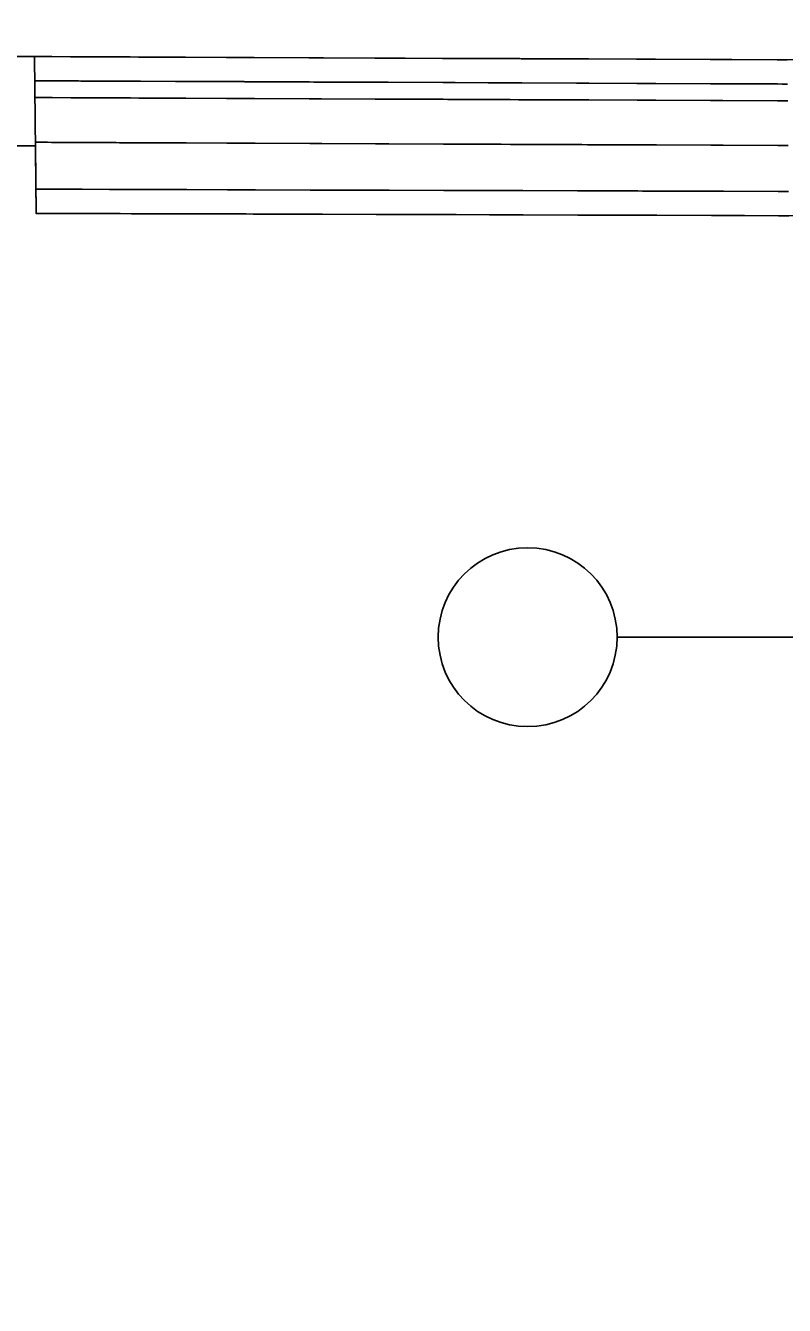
# Model space of a CAD drawing. Extents: x 2145380 to 2157287, y 139568 to 149130.
# Drawn here: x 2145910.81 to 2145923.53, y 142968.82 to 142990.28 of the extents above; entities that cross this region are included whole.
import ezdxf

# ---------------------------------------------------------------- set-up
doc = ezdxf.new("R2010")
doc.units = 0
doc.layers.add('PR_PREVIOUSLY CONSTRUCTED', color=7, linetype='Continuous')
doc.layers.add('TOPO_Light Pole', color=7, linetype='Continuous')

# ---------------------------------------------------------------- blocks, each defined once
blk = doc.blocks.new('LP')
at = {"layer": 'TOPO_Light Pole'}
blk.add_line((3.81, 0), (20.32, 0), dxfattribs=at)
for points in [[(20.832, 1.27), (27.428, 1.27)], [(20.832, 1.27), (23.495, 1.27)], [(23.707, 1.27), (27.428, 1.27)], [(20.32, 0), (27.94, 0)], [(20.32, 0), (23.495, 0)], [(23.707, 0), (27.94, 0)], [(20.832, -1.27), (27.428, -1.27)], [(20.832, -1.27), (23.495, -1.27)], [(23.707, -1.27), (27.428, -1.27)]]:
    blk.add_lwpolyline(points, dxfattribs=at)
blk.add_circle((0, 0), 3.81, dxfattribs=at)
blk.add_ellipse((24.13, 0), major_axis=(3.81, 0), ratio=0.666667, dxfattribs=at)

msp = doc.modelspace()

# ---------------------------------------------------------------- linework, layer by layer
at = {"layer": 'PR_PREVIOUSLY CONSTRUCTED'}
for p, q in [((2145799.627, 142990.247), (2146054.234, 142989.137)), ((2145799.67, 142990.247), (2145910.978, 142989.762)), ((2145910.982, 142987.131), (2145910.957, 142989.762)), ((2145799.641, 142988.747), (2145910.971, 142988.262))]:
    msp.add_line(p, q, dxfattribs=at)
msp.add_lwpolyline([(2145908.886, 142958.013), (2145908.78, 142966.79), (2145904.886, 142966.748), (2145904.94, 142971.708), (2145765.15, 142969.835), (2145755.922, 142972.374), (2145754.789, 142972.981), (2145754.625, 142990.28), (2145799.641, 142988.747), (2145910.971, 142988.262), (2145910.982, 142987.131), (2145948.586, 142987.021), (2145948.837, 142960.959)], close=True, dxfattribs=at)
for points in [[(2145910.958, 142989.761), (2145910.996, 142989.761), (2145911.059, 142989.761), (2145911.072, 142989.761), (2145911.076, 142989.76), (2145911.115, 142989.76), (2145911.126, 142989.76), (2145911.127, 142989.76), (2145911.156, 142989.76), (2145911.159, 142989.76), (2145911.226, 142989.76), (2145911.232, 142989.76), (2145911.244, 142989.76), (2145911.245, 142989.76), (2145911.559, 142989.758), (2145911.691, 142989.758), (2145911.732, 142989.758), (2145912.193, 142989.756), (2145912.197, 142989.756), (2145912.313, 142989.755), (2145912.366, 142989.755), (2145912.559, 142989.754), (2145912.701, 142989.753), (2145912.732, 142989.753), (2145913.314, 142989.751), (2145913.318, 142989.751), (2145913.424, 142989.75), (2145913.487, 142989.75), (2145914.169, 142989.747), (2145914.232, 142989.747), (2145914.279, 142989.747), (2145914.284, 142989.747), (2145914.435, 142989.746), (2145914.439, 142989.746), (2145914.461, 142989.746), (2145914.478, 142989.746), (2145914.597, 142989.745), (2145914.608, 142989.745), (2145914.633, 142989.745), (2145914.635, 142989.745), (2145914.64, 142989.745), (2145914.641, 142989.745), (2145915.556, 142989.741), (2145915.56, 142989.741), (2145915.637, 142989.741), (2145915.729, 142989.74), (2145915.741, 142989.74), (2145915.742, 142989.74), (2145915.76, 142989.74), (2145915.762, 142989.74), (2145916.66, 142989.736), (2145916.678, 142989.736), (2145916.681, 142989.736), (2145916.743, 142989.736), (2145916.841, 142989.735), (2145916.85, 142989.735), (2145916.862, 142989.735), (2145916.864, 142989.735), (2145916.881, 142989.735), (2145916.883, 142989.735), (2145917.799, 142989.731), (2145917.803, 142989.731), (2145917.879, 142989.731), (2145917.972, 142989.73), (2145917.983, 142989.73), (2145917.985, 142989.73), (2145918.002, 142989.73), (2145918.004, 142989.73), (2145918.559, 142989.728), (2145918.563, 142989.728), (2145918.67, 142989.727), (2145918.732, 142989.727), (2145918.749, 142989.727), (2145918.751, 142989.727), (2145918.763, 142989.727), (2145918.765, 142989.727), (2145918.92, 142989.726), (2145918.924, 142989.726), (2145919.065, 142989.726), (2145919.092, 142989.726), (2145919.116, 142989.725), (2145919.118, 142989.725), (2145919.124, 142989.725), (2145920.041, 142989.721), (2145920.045, 142989.721), (2145920.121, 142989.721), (2145920.213, 142989.721), (2145920.225, 142989.721), (2145920.226, 142989.721), (2145920.244, 142989.721), (2145920.245, 142989.721), (2145921.051, 142989.717), (2145921.126, 142989.717), (2145921.141, 142989.717), (2145921.142, 142989.717), (2145921.157, 142989.717), (2145921.158, 142989.717), (2145921.162, 142989.717), (2145921.166, 142989.717), (2145921.319, 142989.716), (2145921.334, 142989.716), (2145921.361, 142989.716), (2145921.363, 142989.716), (2145921.367, 142989.716), (2145922.283, 142989.712), (2145922.287, 142989.712), (2145922.362, 142989.711), (2145922.455, 142989.711), (2145922.467, 142989.711), (2145922.468, 142989.711), (2145922.486, 142989.711), (2145922.488, 142989.711), (2145923.405, 142989.707), (2145923.409, 142989.707), (2145923.484, 142989.706), (2145923.577, 142989.706)], [(2145910.962, 142989.355), (2145911, 142989.355), (2145911.063, 142989.354), (2145911.076, 142989.354), (2145911.079, 142989.354), (2145911.119, 142989.354), (2145911.13, 142989.354), (2145911.131, 142989.354), (2145911.16, 142989.354), (2145911.163, 142989.354), (2145911.23, 142989.354), (2145911.236, 142989.354), (2145911.248, 142989.354), (2145911.249, 142989.354), (2145911.563, 142989.352), (2145911.695, 142989.352), (2145911.736, 142989.351), (2145912.197, 142989.349), (2145912.201, 142989.349), (2145912.317, 142989.349), (2145912.37, 142989.349), (2145912.563, 142989.348), (2145912.705, 142989.347), (2145912.736, 142989.347), (2145913.318, 142989.345), (2145913.322, 142989.344), (2145913.427, 142989.344), (2145913.491, 142989.344), (2145914.173, 142989.341), (2145914.236, 142989.341), (2145914.283, 142989.34), (2145914.288, 142989.34), (2145914.439, 142989.34), (2145914.443, 142989.34), (2145914.465, 142989.34), (2145914.482, 142989.339), (2145914.601, 142989.339), (2145914.612, 142989.339), (2145914.636, 142989.339), (2145914.639, 142989.339), (2145914.644, 142989.339), (2145914.645, 142989.339), (2145915.56, 142989.335), (2145915.564, 142989.335), (2145915.641, 142989.334), (2145915.733, 142989.334), (2145915.744, 142989.334), (2145915.746, 142989.334), (2145915.764, 142989.334), (2145915.766, 142989.334), (2145916.664, 142989.33), (2145916.681, 142989.33), (2145916.685, 142989.33), (2145916.746, 142989.33), (2145916.844, 142989.329), (2145916.853, 142989.329), (2145916.866, 142989.329), (2145916.867, 142989.329), (2145916.885, 142989.329), (2145916.887, 142989.329), (2145917.803, 142989.325), (2145917.806, 142989.325), (2145917.883, 142989.325), (2145917.975, 142989.324), (2145917.987, 142989.324), (2145917.988, 142989.324), (2145918.006, 142989.324), (2145918.007, 142989.324), (2145918.563, 142989.322), (2145918.567, 142989.322), (2145918.674, 142989.321), (2145918.735, 142989.321), (2145918.753, 142989.321), (2145918.754, 142989.321), (2145918.767, 142989.321), (2145918.768, 142989.321), (2145918.924, 142989.32), (2145918.928, 142989.32), (2145919.068, 142989.319), (2145919.096, 142989.319), (2145919.12, 142989.319), (2145919.122, 142989.319), (2145919.128, 142989.319), (2145920.045, 142989.315), (2145920.049, 142989.315), (2145920.125, 142989.315), (2145920.217, 142989.314), (2145920.229, 142989.314), (2145920.23, 142989.314), (2145920.248, 142989.314), (2145920.249, 142989.314), (2145921.055, 142989.311), (2145921.13, 142989.311), (2145921.145, 142989.31), (2145921.146, 142989.31), (2145921.161, 142989.31), (2145921.162, 142989.31), (2145921.166, 142989.31), (2145921.17, 142989.31), (2145921.323, 142989.31), (2145921.338, 142989.31), (2145921.365, 142989.309), (2145921.367, 142989.309), (2145921.371, 142989.309), (2145922.287, 142989.305), (2145922.291, 142989.305), (2145922.366, 142989.305), (2145922.459, 142989.305), (2145922.471, 142989.305), (2145922.472, 142989.305), (2145922.49, 142989.305), (2145922.492, 142989.305), (2145923.409, 142989.301), (2145923.412, 142989.301), (2145923.488, 142989.3), (2145923.581, 142989.3)], [(2145910.964, 142989.074), (2145910.965, 142989.074), (2145911.003, 142989.073), (2145911.065, 142989.073), (2145911.078, 142989.073), (2145911.082, 142989.073), (2145911.122, 142989.073), (2145911.133, 142989.073), (2145911.134, 142989.073), (2145911.163, 142989.073), (2145911.166, 142989.073), (2145911.233, 142989.072), (2145911.239, 142989.072), (2145911.251, 142989.072), (2145911.252, 142989.072), (2145911.565, 142989.071), (2145911.698, 142989.07), (2145911.739, 142989.07), (2145912.199, 142989.068), (2145912.203, 142989.068), (2145912.319, 142989.068), (2145912.373, 142989.067), (2145912.565, 142989.067), (2145912.708, 142989.066), (2145912.739, 142989.066), (2145913.321, 142989.063), (2145913.324, 142989.063), (2145913.43, 142989.063), (2145913.493, 142989.063), (2145914.176, 142989.06), (2145914.238, 142989.059), (2145914.286, 142989.059), (2145914.29, 142989.059), (2145914.442, 142989.058), (2145914.446, 142989.058), (2145914.468, 142989.058), (2145914.484, 142989.058), (2145914.603, 142989.058), (2145914.614, 142989.058), (2145914.639, 142989.058), (2145914.641, 142989.058), (2145914.647, 142989.057), (2145915.563, 142989.054), (2145915.567, 142989.053), (2145915.644, 142989.053), (2145915.735, 142989.053), (2145915.747, 142989.053), (2145915.748, 142989.053), (2145915.767, 142989.053), (2145915.768, 142989.053), (2145916.666, 142989.049), (2145916.684, 142989.049), (2145916.688, 142989.049), (2145916.749, 142989.048), (2145916.847, 142989.048), (2145916.856, 142989.048), (2145916.869, 142989.048), (2145916.87, 142989.048), (2145916.888, 142989.048), (2145916.889, 142989.048), (2145917.805, 142989.044), (2145917.809, 142989.044), (2145917.886, 142989.043), (2145917.978, 142989.043), (2145917.99, 142989.043), (2145917.991, 142989.043), (2145918.008, 142989.043), (2145918.01, 142989.043), (2145918.566, 142989.04), (2145918.57, 142989.04), (2145918.676, 142989.04), (2145918.738, 142989.04), (2145918.755, 142989.04), (2145918.757, 142989.04), (2145918.77, 142989.04), (2145918.771, 142989.04), (2145918.926, 142989.039), (2145918.93, 142989.039), (2145919.071, 142989.038), (2145919.099, 142989.038), (2145919.123, 142989.038), (2145919.125, 142989.038), (2145919.13, 142989.038), (2145919.131, 142989.038), (2145920.048, 142989.034), (2145920.052, 142989.034), (2145920.127, 142989.034), (2145920.22, 142989.033), (2145920.232, 142989.033), (2145920.233, 142989.033), (2145920.25, 142989.033), (2145920.252, 142989.033), (2145921.058, 142989.03), (2145921.133, 142989.029), (2145921.147, 142989.029), (2145921.149, 142989.029), (2145921.163, 142989.029), (2145921.165, 142989.029), (2145921.169, 142989.029), (2145921.173, 142989.029), (2145921.326, 142989.028), (2145921.341, 142989.028), (2145921.367, 142989.028), (2145921.37, 142989.028), (2145921.373, 142989.028), (2145921.374, 142989.028), (2145922.29, 142989.024), (2145922.294, 142989.024), (2145922.369, 142989.024), (2145922.462, 142989.023), (2145922.474, 142989.023), (2145922.475, 142989.023), (2145922.493, 142989.023), (2145922.495, 142989.023), (2145923.411, 142989.019), (2145923.415, 142989.019), (2145923.49, 142989.019), (2145923.584, 142989.019)], [(2145910.971, 142988.324), (2145910.972, 142988.324), (2145911.01, 142988.323), (2145911.072, 142988.323), (2145911.085, 142988.323), (2145911.089, 142988.323), (2145911.129, 142988.323), (2145911.14, 142988.323), (2145911.141, 142988.323), (2145911.17, 142988.323), (2145911.173, 142988.323), (2145911.24, 142988.322), (2145911.246, 142988.322), (2145911.258, 142988.322), (2145911.259, 142988.322), (2145911.572, 142988.321), (2145911.705, 142988.32), (2145911.746, 142988.32), (2145912.207, 142988.318), (2145912.21, 142988.318), (2145912.327, 142988.318), (2145912.38, 142988.317), (2145912.572, 142988.317), (2145912.715, 142988.316), (2145912.746, 142988.316), (2145913.328, 142988.313), (2145913.332, 142988.313), (2145913.437, 142988.313), (2145913.501, 142988.313), (2145914.183, 142988.31), (2145914.246, 142988.309), (2145914.293, 142988.309), (2145914.297, 142988.309), (2145914.449, 142988.308), (2145914.453, 142988.308), (2145914.475, 142988.308), (2145914.491, 142988.308), (2145914.61, 142988.308), (2145914.621, 142988.308), (2145914.646, 142988.308), (2145914.648, 142988.308), (2145914.654, 142988.308), (2145915.57, 142988.304), (2145915.574, 142988.304), (2145915.651, 142988.303), (2145915.742, 142988.303), (2145915.754, 142988.303), (2145915.755, 142988.303), (2145915.774, 142988.303), (2145915.775, 142988.303), (2145916.673, 142988.299), (2145916.691, 142988.299), (2145916.695, 142988.299), (2145916.756, 142988.298), (2145916.854, 142988.298), (2145916.863, 142988.298), (2145916.876, 142988.298), (2145916.877, 142988.298), (2145916.895, 142988.298), (2145916.896, 142988.298), (2145917.812, 142988.294), (2145917.816, 142988.294), (2145917.893, 142988.293), (2145917.985, 142988.293), (2145917.997, 142988.293), (2145917.998, 142988.293), (2145918.016, 142988.293), (2145918.017, 142988.293), (2145918.573, 142988.29), (2145918.577, 142988.29), (2145918.683, 142988.29), (2145918.745, 142988.29), (2145918.763, 142988.29), (2145918.764, 142988.29), (2145918.777, 142988.29), (2145918.778, 142988.29), (2145918.934, 142988.289), (2145918.937, 142988.289), (2145919.078, 142988.288), (2145919.106, 142988.288), (2145919.13, 142988.288), (2145919.132, 142988.288), (2145919.138, 142988.288), (2145920.055, 142988.284), (2145920.059, 142988.284), (2145920.134, 142988.284), (2145920.227, 142988.283), (2145920.239, 142988.283), (2145920.24, 142988.283), (2145920.257, 142988.283), (2145920.259, 142988.283), (2145921.065, 142988.28), (2145921.14, 142988.279), (2145921.155, 142988.279), (2145921.156, 142988.279), (2145921.171, 142988.279), (2145921.172, 142988.279), (2145921.176, 142988.279), (2145921.18, 142988.279), (2145921.333, 142988.278), (2145921.348, 142988.278), (2145921.374, 142988.278), (2145921.377, 142988.278), (2145921.381, 142988.278), (2145922.297, 142988.274), (2145922.301, 142988.274), (2145922.376, 142988.274), (2145922.469, 142988.274), (2145922.481, 142988.273), (2145922.482, 142988.273), (2145922.5, 142988.273), (2145922.502, 142988.273), (2145923.418, 142988.269), (2145923.422, 142988.269), (2145923.497, 142988.269), (2145923.591, 142988.269)], [(2145910.979, 142987.538), (2145911.017, 142987.538), (2145911.08, 142987.537), (2145911.093, 142987.537), (2145911.097, 142987.537), (2145911.136, 142987.537), (2145911.147, 142987.537), (2145911.148, 142987.537), (2145911.178, 142987.537), (2145911.18, 142987.537), (2145911.247, 142987.537), (2145911.253, 142987.537), (2145911.265, 142987.537), (2145911.266, 142987.537), (2145911.58, 142987.536), (2145911.712, 142987.535), (2145911.753, 142987.535), (2145912.214, 142987.534), (2145912.218, 142987.534), (2145912.334, 142987.534), (2145912.387, 142987.533), (2145912.58, 142987.533), (2145912.722, 142987.532), (2145912.753, 142987.532), (2145913.335, 142987.53), (2145913.339, 142987.53), (2145913.445, 142987.53), (2145913.508, 142987.53), (2145914.19, 142987.528), (2145914.253, 142987.528), (2145914.301, 142987.527), (2145914.305, 142987.527), (2145914.456, 142987.527), (2145914.46, 142987.527), (2145914.482, 142987.527), (2145914.499, 142987.527), (2145914.618, 142987.526), (2145914.629, 142987.526), (2145914.654, 142987.526), (2145914.656, 142987.526), (2145914.661, 142987.526), (2145914.662, 142987.526), (2145915.577, 142987.523), (2145915.581, 142987.523), (2145915.658, 142987.523), (2145915.75, 142987.523), (2145915.762, 142987.523), (2145915.763, 142987.523), (2145915.781, 142987.523), (2145915.783, 142987.523), (2145916.681, 142987.52), (2145916.699, 142987.52), (2145916.702, 142987.52), (2145916.764, 142987.52), (2145916.862, 142987.52), (2145916.871, 142987.52), (2145916.883, 142987.519), (2145916.885, 142987.519), (2145916.902, 142987.519), (2145916.904, 142987.519), (2145917.82, 142987.517), (2145917.824, 142987.517), (2145917.9, 142987.516), (2145917.993, 142987.516), (2145918.004, 142987.516), (2145918.006, 142987.516), (2145918.023, 142987.516), (2145918.025, 142987.516), (2145918.58, 142987.514), (2145918.584, 142987.514), (2145918.691, 142987.514), (2145918.752, 142987.514), (2145918.77, 142987.514), (2145918.771, 142987.514), (2145918.784, 142987.514), (2145918.785, 142987.514), (2145918.941, 142987.513), (2145918.945, 142987.513), (2145919.086, 142987.513), (2145919.113, 142987.513), (2145919.137, 142987.513), (2145919.139, 142987.513), (2145919.145, 142987.513), (2145920.062, 142987.51), (2145920.066, 142987.51), (2145920.142, 142987.51), (2145920.234, 142987.509), (2145920.246, 142987.509), (2145920.247, 142987.509), (2145920.265, 142987.509), (2145920.266, 142987.509), (2145921.072, 142987.507), (2145921.147, 142987.506), (2145921.162, 142987.506), (2145921.163, 142987.506), (2145921.178, 142987.506), (2145921.179, 142987.506), (2145921.183, 142987.506), (2145921.187, 142987.506), (2145921.34, 142987.506), (2145921.355, 142987.506), (2145921.382, 142987.506), (2145921.384, 142987.506), (2145921.388, 142987.506), (2145922.304, 142987.503), (2145922.308, 142987.503), (2145922.383, 142987.503), (2145922.476, 142987.502), (2145922.488, 142987.502), (2145922.489, 142987.502), (2145922.507, 142987.502), (2145922.509, 142987.502), (2145923.426, 142987.5), (2145923.429, 142987.5), (2145923.505, 142987.499), (2145923.598, 142987.499)], [(2145910.983, 142987.131), (2145911.021, 142987.131), (2145911.084, 142987.131), (2145911.097, 142987.131), (2145911.101, 142987.131), (2145911.14, 142987.131), (2145911.151, 142987.131), (2145911.152, 142987.131), (2145911.181, 142987.131), (2145911.184, 142987.131), (2145911.251, 142987.131), (2145911.257, 142987.131), (2145911.269, 142987.131), (2145911.27, 142987.131), (2145911.584, 142987.13), (2145911.716, 142987.129), (2145911.757, 142987.129), (2145912.218, 142987.128), (2145912.222, 142987.128), (2145912.338, 142987.127), (2145912.391, 142987.127), (2145912.584, 142987.126), (2145912.726, 142987.126), (2145912.757, 142987.126), (2145913.339, 142987.124), (2145913.343, 142987.124), (2145913.448, 142987.124), (2145913.512, 142987.124), (2145914.194, 142987.121), (2145914.257, 142987.121), (2145914.304, 142987.121), (2145914.309, 142987.121), (2145914.46, 142987.121), (2145914.464, 142987.121), (2145914.486, 142987.121), (2145914.503, 142987.121), (2145914.622, 142987.12), (2145914.633, 142987.12), (2145914.657, 142987.12), (2145914.66, 142987.12), (2145914.665, 142987.12), (2145914.666, 142987.12), (2145915.581, 142987.117), (2145915.585, 142987.117), (2145915.662, 142987.117), (2145915.754, 142987.117), (2145915.766, 142987.117), (2145915.767, 142987.117), (2145915.785, 142987.117), (2145915.787, 142987.117), (2145916.685, 142987.114), (2145916.702, 142987.114), (2145916.706, 142987.114), (2145916.767, 142987.114), (2145916.865, 142987.113), (2145916.875, 142987.113), (2145916.887, 142987.113), (2145916.889, 142987.113), (2145916.906, 142987.113), (2145916.908, 142987.113), (2145917.824, 142987.11), (2145917.827, 142987.11), (2145917.904, 142987.11), (2145917.996, 142987.11), (2145918.008, 142987.11), (2145918.009, 142987.11), (2145918.027, 142987.11), (2145918.028, 142987.11), (2145918.584, 142987.108), (2145918.588, 142987.108), (2145918.695, 142987.108), (2145918.756, 142987.107), (2145918.774, 142987.107), (2145918.775, 142987.107), (2145918.788, 142987.107), (2145918.789, 142987.107), (2145918.945, 142987.107), (2145918.949, 142987.107), (2145919.089, 142987.106), (2145919.117, 142987.106), (2145919.141, 142987.106), (2145919.143, 142987.106), (2145919.149, 142987.106), (2145920.066, 142987.103), (2145920.07, 142987.103), (2145920.146, 142987.103), (2145920.238, 142987.103), (2145920.25, 142987.103), (2145920.251, 142987.103), (2145920.269, 142987.103), (2145920.27, 142987.103), (2145921.076, 142987.1), (2145921.151, 142987.1), (2145921.166, 142987.1), (2145921.167, 142987.1), (2145921.182, 142987.1), (2145921.183, 142987.1), (2145921.187, 142987.1), (2145921.191, 142987.1), (2145921.344, 142987.1), (2145921.359, 142987.1), (2145921.386, 142987.099), (2145921.388, 142987.099), (2145921.392, 142987.099), (2145922.308, 142987.097), (2145922.312, 142987.097), (2145922.387, 142987.096), (2145922.48, 142987.096), (2145922.492, 142987.096), (2145922.493, 142987.096), (2145922.511, 142987.096), (2145922.513, 142987.096), (2145923.429, 142987.093), (2145923.433, 142987.093), (2145923.509, 142987.093), (2145923.602, 142987.093)]]:
    msp.add_lwpolyline(points, dxfattribs=at)

# ---------------------------------------------------------------- block references
at = {"layer": 'TOPO_Light Pole', "xscale": 0.39370000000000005, "yscale": 0.3937000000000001}
msp.add_blockref('LP', (2145919.224, 142980.025), dxfattribs=at)

doc.saveas('drawing.dxf')
